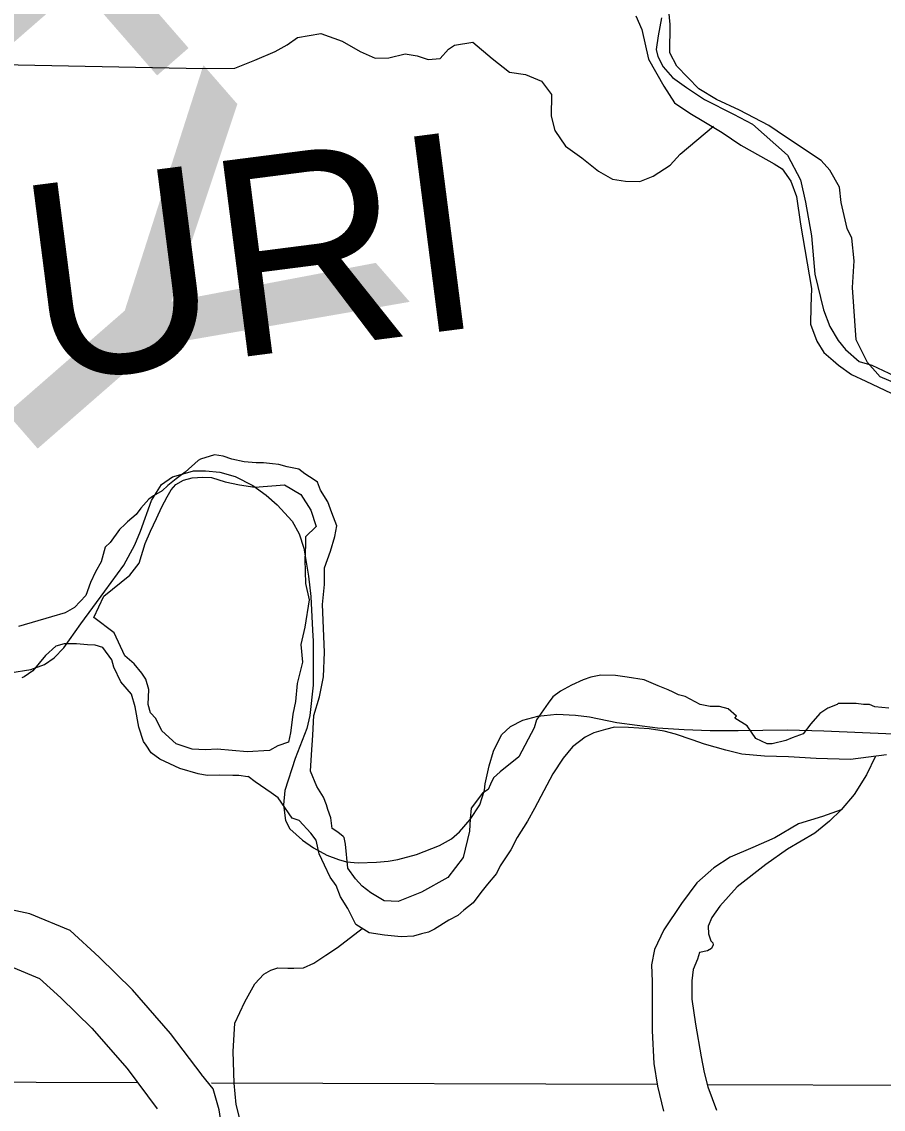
# Model space of a CAD drawing. Extents: x 8749 to 11879, y 13275 to 15339.
# Drawn here: x 9809.8 to 9856, y 14299.7 to 14358 of the extents above; entities that cross this region are included whole.
import ezdxf

# ---------------------------------------------------------------- set-up
doc = ezdxf.new("R2010")
doc.units = 0
for name, color, linetype in [('Level 2', 7, 'Continuous'), ('Level 35', 7, 'Continuous'), ('Level 46', 7, 'Continuous'), ('Level 5', 7, 'Continuous'), ('Level 9', 7, 'Continuous'), ('R_Draft', 7, 'Continuous')]:
    doc.layers.add(name, color=color, linetype=linetype)

msp = doc.modelspace()

# ---------------------------------------------------------------- linework, layer by layer
at = {"layer": 'Level 2'}
for points in [[(9844.157, 14358.206), (9843.97, 14357.254), (9843.86, 14356.52), (9843.954, 14356.146), (9844.235, 14355.584), (9844.75, 14355.007), (9845.499, 14354.476), (9846.451, 14353.837), (9848.012, 14353.041), (9849.042, 14352.51), (9850.915, 14350.856), (9851.602, 14349.53), (9851.883, 14348.329), (9852.195, 14346.519), (9852.382, 14344.475), (9852.835, 14342.555), (9853.179, 14341.666), (9853.631, 14340.917), (9854.021, 14340.433), (9854.755, 14339.778), (9855.426, 14339.591), (9858.472, 14338.157)], [(9844.157, 14358.206), (9843.97, 14357.254), (9843.86, 14356.52), (9843.954, 14356.146), (9844.235, 14355.584), (9844.75, 14355.007), (9845.499, 14354.476), (9846.451, 14353.837), (9848.012, 14353.041), (9849.042, 14352.51), (9850.915, 14350.856), (9851.602, 14349.53), (9851.883, 14348.329), (9852.195, 14346.519), (9852.382, 14344.475), (9852.835, 14342.555), (9853.179, 14341.666), (9853.631, 14340.917), (9854.021, 14340.433), (9854.755, 14339.778), (9855.426, 14339.591), (9858.472, 14338.157)], [(9809.19, 14323.079), (9810.332, 14323.261), (9811.058, 14323.533), (9811.584, 14323.896), (9812.091, 14324.422), (9813.009, 14325.706), (9814.301, 14327.473), (9815.321, 14328.856), (9815.899, 14329.956), (9816.204, 14330.691), (9816.793, 14332.322), (9817.337, 14333.183), (9817.926, 14333.591), (9818.492, 14333.766), (9819.054, 14333.911), (9819.688, 14333.911), (9820.468, 14333.839), (9821.284, 14333.621), (9822.227, 14333.131), (9822.952, 14332.623), (9823.532, 14332.097), (9824.348, 14331.226), (9824.711, 14330.537), (9824.965, 14329.775), (9825.219, 14328.269), (9825.346, 14327.18), (9825.436, 14325.383), (9825.472, 14324.777), (9825.472, 14322.426), (9825.291, 14320.793), (9825.128, 14320.103), (9824.5, 14318.498), (9823.956, 14316.774), (9823.877, 14316.003), (9823.986, 14315.168), (9824.221, 14314.714), (9824.892, 14314.116), (9825.491, 14313.698), (9826.198, 14313.299), (9826.832, 14313.081), (9827.249, 14312.954), (9827.884, 14312.9), (9828.863, 14312.936), (9829.498, 14312.991), (9830.012, 14313.07)], [(9809.19, 14323.079), (9810.332, 14323.261), (9811.058, 14323.533), (9811.584, 14323.896), (9812.091, 14324.422), (9813.009, 14325.706), (9814.301, 14327.473), (9815.321, 14328.856), (9815.899, 14329.956), (9816.204, 14330.691), (9816.793, 14332.322), (9817.337, 14333.183), (9817.926, 14333.591), (9818.492, 14333.766), (9819.054, 14333.911), (9819.688, 14333.911), (9820.468, 14333.839), (9821.284, 14333.621), (9822.227, 14333.131), (9822.952, 14332.623), (9823.532, 14332.097), (9824.348, 14331.226), (9824.711, 14330.537), (9824.965, 14329.775), (9825.219, 14328.269), (9825.346, 14327.18), (9825.436, 14325.383), (9825.472, 14324.777), (9825.472, 14322.426), (9825.291, 14320.793), (9825.128, 14320.103), (9824.5, 14318.498), (9823.956, 14316.774), (9823.877, 14316.003), (9823.986, 14315.168), (9824.221, 14314.714), (9824.892, 14314.116), (9825.491, 14313.698), (9826.198, 14313.299), (9826.832, 14313.081), (9827.249, 14312.954), (9827.884, 14312.9), (9828.863, 14312.936), (9829.498, 14312.991), (9830.012, 14313.07)], [(9830.012, 14313.07), (9831.003, 14313.335), (9832.248, 14313.834), (9832.888, 14314.188), (9833.313, 14314.559), (9833.886, 14315.222), (9834.401, 14316.009), (9834.665, 14316.801), (9834.695, 14317.142), (9834.901, 14318.107), (9835.137, 14318.888), (9835.572, 14319.759), (9836.061, 14320.212), (9836.714, 14320.539), (9837.512, 14320.757), (9838.545, 14320.865), (9839.543, 14320.811), (9840.286, 14320.72), (9841.755, 14320.43), (9843.931, 14320.14), (9845.363, 14320.049), (9846.759, 14319.995), (9848.269, 14319.996), (9850.911, 14320.031), (9852.851, 14319.976), (9856.605, 14319.813)], [(9830.012, 14313.07), (9831.003, 14313.335), (9832.248, 14313.834), (9832.888, 14314.188), (9833.313, 14314.559), (9833.886, 14315.222), (9834.401, 14316.009), (9834.665, 14316.801), (9834.695, 14317.142), (9834.901, 14318.107), (9835.137, 14318.888), (9835.572, 14319.759), (9836.061, 14320.212), (9836.714, 14320.539), (9837.512, 14320.757), (9838.545, 14320.865), (9839.543, 14320.811), (9840.286, 14320.72), (9841.755, 14320.43), (9843.931, 14320.14), (9845.363, 14320.049), (9846.759, 14319.995), (9848.269, 14319.996), (9850.911, 14320.031), (9852.851, 14319.976), (9856.605, 14319.813)]]:
    msp.add_lwpolyline(points, dxfattribs=at)
at = {"layer": 'Level 35'}
for points in [[(9846.163, 14354.41), (9844.979, 14355.619), (9844.599, 14356.328), (9844.624, 14357.848), (9844.472, 14359.368), (9844.093, 14360.458), (9843.89, 14361.775), (9843.941, 14362.206), (9844.194, 14362.409), (9844.599, 14362.941), (9844.903, 14363.574), (9844.877, 14364.739), (9845.181, 14365.297), (9845.738, 14365.955), (9846.194, 14366.285), (9846.953, 14367.121), (9847.333, 14367.729), (9847.358, 14368.388)], [(9846.163, 14354.41), (9844.979, 14355.619), (9844.599, 14356.328), (9844.624, 14357.848), (9844.472, 14359.368), (9844.093, 14360.458), (9843.89, 14361.775), (9843.941, 14362.206), (9844.194, 14362.409), (9844.599, 14362.941), (9844.903, 14363.574), (9844.877, 14364.739), (9845.181, 14365.297), (9845.738, 14365.955), (9846.194, 14366.285), (9846.953, 14367.121), (9847.333, 14367.729), (9847.358, 14368.388)], [(9842.768, 14358.325), (9843.092, 14357.587), (9843.448, 14355.99), (9844.285, 14354.543), (9844.85, 14353.663), (9845.666, 14353.097), (9846.42, 14352.657), (9847.403, 14352.069), (9848.405, 14351.376), (9849.907, 14350.545), (9850.187, 14350.387), (9850.628, 14350.11), (9851.092, 14349.453), (9851.397, 14348.635), (9851.607, 14347.156), (9852.199, 14343.699), (9852.168, 14342.725), (9852.136, 14341.782)], [(9842.768, 14358.325), (9843.092, 14357.587), (9843.448, 14355.99), (9844.285, 14354.543), (9844.85, 14353.663), (9845.666, 14353.097), (9846.42, 14352.657), (9847.403, 14352.069), (9848.405, 14351.376), (9849.907, 14350.545), (9850.187, 14350.387), (9850.628, 14350.11), (9851.092, 14349.453), (9851.397, 14348.635), (9851.607, 14347.156), (9852.199, 14343.699), (9852.168, 14342.725), (9852.136, 14341.782)], [(9807.813, 14355.72), (9819.556, 14355.504), (9821.271, 14355.515), (9822.345, 14355.943), (9823.439, 14356.41), (9824.075, 14356.774), (9824.63, 14357.158), (9825.885, 14357.367)], [(9825.885, 14357.367), (9827.025, 14356.954), (9827.986, 14356.4), (9828.787, 14356.046), (9829.524, 14356.071), (9830.4, 14356.277), (9831.039, 14356.181), (9831.639, 14355.985), (9832.277, 14356.029), (9832.732, 14356.532), (9833.05, 14356.754), (9834.026, 14356.901), (9835.069, 14356.028), (9835.992, 14355.294), (9836.85, 14355.179), (9837.71, 14354.825), (9838.254, 14354.108), (9838.242, 14352.948), (9838.427, 14352.169), (9839.012, 14351.333), (9839.874, 14350.698), (9840.777, 14349.984), (9841.518, 14349.569), (9842.216, 14349.454), (9842.994, 14349.439), (9843.71, 14349.724), (9844.624, 14350.31), (9845.158, 14350.894), (9846.948, 14352.412)], [(9852.719, 14350.569), (9850.795, 14351.826), (9849.91, 14352.434), (9848.34, 14353.27), (9847.1, 14353.828), (9846.163, 14354.41)], [(9852.719, 14350.569), (9850.795, 14351.826), (9849.91, 14352.434), (9848.34, 14353.27), (9847.1, 14353.828), (9846.163, 14354.41)], [(9855.878, 14338.953), (9855.2, 14339.726), (9854.592, 14340.942), (9854.39, 14343.754), (9854.491, 14345.173), (9854.364, 14346.389), (9854.111, 14346.921), (9853.782, 14348.315), (9853.706, 14349.125), (9853.175, 14350.037), (9852.719, 14350.569)], [(9855.878, 14338.953), (9855.2, 14339.726), (9854.592, 14340.942), (9854.39, 14343.754), (9854.491, 14345.173), (9854.364, 14346.389), (9854.111, 14346.921), (9853.782, 14348.315), (9853.706, 14349.125), (9853.175, 14350.037), (9852.719, 14350.569)], [(9852.136, 14341.782), (9852.482, 14340.87), (9852.856, 14340.27), (9853.361, 14339.833), (9853.641, 14339.579), (9854.335, 14339.079), (9855.115, 14338.735), (9856.469, 14338.08), (9857.427, 14337.767), (9858.418, 14337.287), (9859.744, 14336.718), (9860.993, 14336.533), (9862.281, 14336.627), (9863.38, 14336.816), (9865.052, 14338.189), (9865.833, 14338.685), (9866.466, 14339.3), (9867.41, 14340.165), (9867.487, 14340.252)], [(9865.623, 14340.005), (9864.434, 14339.004), (9863.472, 14338.244), (9861.902, 14337.889), (9860.991, 14337.94), (9858.738, 14338.016), (9856.815, 14338.573), (9855.878, 14338.953)], [(9865.623, 14340.005), (9864.434, 14339.004), (9863.472, 14338.244), (9861.902, 14337.889), (9860.991, 14337.94), (9858.738, 14338.016), (9856.815, 14338.573), (9855.878, 14338.953)], [(9855.626, 14318.615), (9855.147, 14317.609), (9854.49, 14316.553), (9853.793, 14315.735), (9853.155, 14315.137), (9852.378, 14314.479), (9850.904, 14313.622), (9849.749, 14312.805), (9848.216, 14311.608), (9847.279, 14310.572), (9846.861, 14309.973), (9846.662, 14309.495), (9846.682, 14309.096), (9846.801, 14308.717), (9846.901, 14308.608), (9846.921, 14308.508), (9846.841, 14308.309), (9846.622, 14308.169), (9846.184, 14308.089), (9846.084, 14307.731), (9845.845, 14307.172), (9845.785, 14306.574), (9845.785, 14305.577), (9845.985, 14304.242), (9846.283, 14302.487), (9846.443, 14301.65), (9846.642, 14300.892)], [(9853.793, 14315.735), (9852.797, 14315.38), (9851.502, 14314.982), (9850.227, 14314.244), (9849.052, 14313.726), (9847.837, 14313.207), (9846.961, 14312.629), (9846.044, 14311.832), (9845.228, 14310.715), (9844.272, 14309.3), (9843.774, 14308.243), (9843.614, 14307.426), (9843.654, 14306.528), (9843.654, 14305.045), (9843.654, 14303.889), (9843.734, 14302.134), (9843.933, 14300.918), (9844.252, 14299.582)], [(9821.847, 14297.969), (9821.33, 14299.943), (9821.23, 14301.084), (9821.17, 14302.778), (9821.27, 14304.293), (9821.807, 14305.45), (9822.345, 14306.407), (9822.823, 14306.925), (9823.202, 14307.144), (9823.58, 14307.264), (9824.118, 14307.244), (9824.437, 14307.244), (9824.954, 14307.264), (9825.512, 14307.523), (9826.149, 14307.942), (9826.767, 14308.361), (9828.1, 14309.382)], [(9846.642, 14300.892), (9847.1, 14299.628)]]:
    msp.add_lwpolyline(points, dxfattribs=at)
at = {"layer": 'Level 46'}
for points in [[(9819.509, 14301.503), (9817.823, 14303.751), (9815.771, 14306.09), (9813.995, 14307.83), (9812.426, 14309.273), (9810.263, 14310.157), (9806.933, 14310.876), (9805.138, 14311.306), (9803.055, 14311.429), (9800.582, 14311.291), (9799.888, 14311.483), (9799.1, 14311.862), (9797.684, 14312.554), (9796.919, 14313.32), (9795.746, 14314.715), (9793.23, 14317.196), (9790.962, 14319.028), (9789.015, 14320.003), (9785.522, 14321.029), (9784.676, 14318.15)], [(9784.676, 14318.15), (9787.912, 14317.2), (9789.329, 14316.491), (9791.229, 14314.955), (9793.54, 14312.677), (9794.706, 14311.291), (9795.916, 14310.08), (9797.791, 14309.162), (9798.831, 14308.662), (9800.258, 14308.268), (9803.05, 14308.424), (9804.697, 14308.327), (9806.267, 14307.951), (9809.372, 14307.28), (9810.792, 14306.7), (9811.929, 14305.654), (9813.591, 14304.026), (9815.492, 14301.859), (9817.109, 14299.703)], [(9843.053, 14283.043), (9838.965, 14284.819), (9834.76, 14286.795), (9832.529, 14287.417), (9831.396, 14287.491), (9829.824, 14287.381), (9828.544, 14287.344), (9827.483, 14287.344), (9826.752, 14287.491), (9825.07, 14288.369), (9822.949, 14290.236), (9822.035, 14292.103), (9821.121, 14295.031), (9820.426, 14299.643), (9820.097, 14300.778), (9819.475, 14301.546)]]:
    msp.add_lwpolyline(points, dxfattribs=at)
at = {"layer": 'Level 5'}
for points in [[(9816.062, 14301.099), (9788.795, 14301.193)], [(9843.919, 14301.003), (9820.008, 14301.085)], [(9869.251, 14300.915), (9846.615, 14300.993)]]:
    msp.add_lwpolyline(points, dxfattribs=at)
at = {"layer": 'Level 9'}
for points in [[(9842.768, 14358.325), (9843.092, 14357.587), (9843.448, 14355.99), (9844.285, 14354.543), (9844.85, 14353.663), (9845.666, 14353.097), (9846.42, 14352.657), (9847.403, 14352.069), (9848.405, 14351.376), (9849.907, 14350.545), (9850.187, 14350.387), (9850.628, 14350.11), (9851.092, 14349.453), (9851.397, 14348.635), (9851.607, 14347.156), (9852.199, 14343.699), (9852.168, 14342.725), (9852.136, 14341.782)], [(9852.136, 14341.782), (9852.482, 14340.87), (9852.856, 14340.27), (9853.361, 14339.833), (9853.641, 14339.579), (9854.335, 14339.079), (9855.115, 14338.735), (9856.469, 14338.08), (9857.427, 14337.767), (9858.418, 14337.287), (9859.744, 14336.718), (9860.993, 14336.533), (9862.281, 14336.627), (9863.38, 14336.816), (9865.052, 14338.189), (9865.833, 14338.685), (9866.466, 14339.3), (9867.41, 14340.165), (9867.487, 14340.252)], [(9822.409, 14334.348), (9821.761, 14334.398), (9821.112, 14334.547), (9820.633, 14334.707), (9820.18, 14334.774), (9819.417, 14334.547), (9819.292, 14334.472), (9818.605, 14333.852), (9818.12, 14333.499), (9817.671, 14333.125), (9817.364, 14332.842), (9816.905, 14332.573), (9816.649, 14332.401), (9816.23, 14331.91), (9815.975, 14331.577), (9815.518, 14331.192), (9815.381, 14331.058), (9815.077, 14330.779), (9814.574, 14330.075), (9814.304, 14329.83), (9814.097, 14329.047), (9813.795, 14328.505), (9813.522, 14327.922), (9813.282, 14327.235), (9812.659, 14326.586), (9812.168, 14326.303), (9811.437, 14326.087), (9809.667, 14325.571)], [(9822.409, 14334.348), (9821.761, 14334.398), (9821.112, 14334.547), (9820.633, 14334.707), (9820.18, 14334.774), (9819.417, 14334.547), (9819.292, 14334.472), (9818.605, 14333.852), (9818.12, 14333.499), (9817.671, 14333.125), (9817.364, 14332.842), (9816.905, 14332.573), (9816.649, 14332.401), (9816.23, 14331.91), (9815.975, 14331.577), (9815.518, 14331.192), (9815.381, 14331.058), (9815.077, 14330.779), (9814.574, 14330.075), (9814.304, 14329.83), (9814.097, 14329.047), (9813.795, 14328.505), (9813.522, 14327.922), (9813.282, 14327.235), (9812.659, 14326.586), (9812.168, 14326.303), (9811.437, 14326.087), (9809.667, 14325.571)], [(9856.345, 14321.194), (9855.591, 14321.257), (9855.308, 14321.382), (9854.988, 14321.393), (9854.586, 14321.445), (9853.631, 14321.444), (9853.581, 14321.384), (9853.078, 14321.195), (9852.639, 14320.912), (9852.168, 14320.346), (9851.757, 14319.816), (9851.163, 14319.592), (9850.817, 14319.466), (9850.095, 14319.278), (9849.812, 14319.278), (9849.215, 14319.561), (9848.744, 14320.252), (9848.085, 14320.661), (9848.179, 14320.755), (9847.721, 14321.159), (9847.268, 14321.289), (9846.766, 14321.289), (9846.232, 14321.384), (9845.424, 14321.814), (9845.073, 14321.901), (9844.787, 14322.044), (9844.504, 14322.169), (9843.971, 14322.389), (9843.217, 14322.704), (9842.306, 14322.858), (9841.678, 14322.952), (9840.893, 14322.955), (9840.361, 14322.849), (9839.95, 14322.704), (9839.327, 14322.416), (9838.735, 14322.102), (9838.328, 14321.8), (9838.079, 14321.455), (9837.449, 14320.572), (9837.331, 14320.129), (9836.497, 14318.59), (9835.491, 14317.769), (9835.145, 14317.455), (9834.988, 14317.109), (9834.863, 14316.826), (9834.548, 14316.637), (9833.952, 14315.82), (9833.889, 14315.255), (9833.858, 14314.594), (9833.52, 14313.177), (9832.695, 14312.111), (9831.282, 14311.326), (9830.026, 14310.823), (9829.272, 14310.854), (9828.558, 14311.293), (9828.104, 14311.64), (9827.746, 14312.042), (9827.325, 14312.614), (9827.199, 14313.903), (9827.136, 14314.249), (9827.074, 14314.312), (9826.783, 14314.545), (9826.479, 14314.738), (9826.412, 14315.309), (9826.257, 14315.757), (9826.191, 14316.015), (9826.022, 14316.412), (9825.66, 14316.983), (9825.332, 14317.814), (9825.372, 14318.696), (9825.449, 14319.738), (9825.504, 14320.8), (9825.817, 14321.792), (9826.015, 14322.874), (9826.085, 14324.197), (9825.974, 14326.758), (9826.084, 14327.832), (9826.084, 14328.713), (9826.398, 14329.604), (9826.634, 14330.405), (9826.742, 14330.972), (9826.467, 14331.667), (9826.249, 14332.251), (9825.865, 14332.891), (9825.696, 14333.308), (9825.519, 14333.439), (9825.016, 14333.753), (9824.702, 14334.005), (9824.074, 14334.13), (9823.635, 14334.256), (9823.285, 14334.299), (9822.808, 14334.348), (9822.409, 14334.348)], [(9856.345, 14321.194), (9855.591, 14321.257), (9855.308, 14321.382), (9854.988, 14321.393), (9854.586, 14321.445), (9853.631, 14321.444), (9853.581, 14321.384), (9853.078, 14321.195), (9852.639, 14320.912), (9852.168, 14320.346), (9851.757, 14319.816), (9851.163, 14319.592), (9850.817, 14319.466), (9850.095, 14319.278), (9849.812, 14319.278), (9849.215, 14319.561), (9848.744, 14320.252), (9848.085, 14320.661), (9848.179, 14320.755), (9847.721, 14321.159), (9847.268, 14321.289), (9846.766, 14321.289), (9846.232, 14321.384), (9845.424, 14321.814), (9845.073, 14321.901), (9844.787, 14322.044), (9844.504, 14322.169), (9843.971, 14322.389), (9843.217, 14322.704), (9842.306, 14322.858), (9841.678, 14322.952), (9840.893, 14322.955), (9840.361, 14322.849), (9839.95, 14322.704), (9839.327, 14322.416), (9838.735, 14322.102), (9838.328, 14321.8), (9838.079, 14321.455), (9837.449, 14320.572), (9837.331, 14320.129), (9836.497, 14318.59), (9835.491, 14317.769), (9835.145, 14317.455), (9834.988, 14317.109), (9834.863, 14316.826), (9834.548, 14316.637), (9833.952, 14315.82), (9833.889, 14315.255), (9833.858, 14314.594), (9833.52, 14313.177), (9832.695, 14312.111), (9831.282, 14311.326), (9830.026, 14310.823), (9829.272, 14310.854), (9828.558, 14311.293), (9828.104, 14311.64), (9827.746, 14312.042), (9827.325, 14312.614), (9827.199, 14313.903), (9827.136, 14314.249), (9827.074, 14314.312), (9826.783, 14314.545), (9826.479, 14314.738), (9826.412, 14315.309), (9826.257, 14315.757), (9826.191, 14316.015), (9826.022, 14316.412), (9825.66, 14316.983), (9825.332, 14317.814), (9825.372, 14318.696), (9825.449, 14319.738), (9825.504, 14320.8), (9825.817, 14321.792), (9826.015, 14322.874), (9826.085, 14324.197), (9825.974, 14326.758), (9826.084, 14327.832), (9826.084, 14328.713), (9826.398, 14329.604), (9826.634, 14330.405), (9826.742, 14330.972), (9826.467, 14331.667), (9826.249, 14332.251), (9825.865, 14332.891), (9825.696, 14333.308), (9825.519, 14333.439), (9825.016, 14333.753), (9824.702, 14334.005), (9824.074, 14334.13), (9823.635, 14334.256), (9823.285, 14334.299), (9822.808, 14334.348), (9822.409, 14334.348)], [(9825.028, 14325.538), (9824.803, 14324.614), (9824.903, 14323.666), (9824.604, 14322.518), (9824.529, 14321.545), (9824.379, 14320.871), (9824.304, 14320.272), (9824.254, 14319.873), (9824.145, 14319.362), (9823.581, 14319.174), (9823.132, 14318.924), (9821.935, 14318.849), (9820.314, 14318.999), (9819.69, 14318.951), (9818.971, 14318.995), (9818.12, 14319.274), (9817.347, 14319.972), (9817.031, 14320.642), (9816.748, 14320.946), (9816.61, 14321.38), (9816.649, 14322.194), (9816.489, 14322.754), (9816.282, 14323.069), (9815.875, 14323.566), (9815.371, 14324), (9814.791, 14325.226), (9813.696, 14326.052), (9814.244, 14327.2), (9815.639, 14328.32), (9816.137, 14328.969), (9816.459, 14330.022), (9816.743, 14330.689), (9817.067, 14331.356), (9817.352, 14331.983), (9817.639, 14332.53), (9817.85, 14332.895), (9818.103, 14333.181), (9818.517, 14333.411), (9818.973, 14333.541), (9819.55, 14333.574), (9820.009, 14333.565), (9820.753, 14333.321), (9821.511, 14333.175), (9822.334, 14333.05), (9823.93, 14333.175), (9824.803, 14332.651), (9825.352, 14331.802), (9825.626, 14330.929), (9825.052, 14330.379), (9825.052, 14329.93), (9825.028, 14329.157), (9825.052, 14327.884), (9825.252, 14327.01), (9825.028, 14325.538)], [(9825.028, 14325.538), (9824.803, 14324.614), (9824.903, 14323.666), (9824.604, 14322.518), (9824.529, 14321.545), (9824.379, 14320.871), (9824.304, 14320.272), (9824.254, 14319.873), (9824.145, 14319.362), (9823.581, 14319.174), (9823.132, 14318.924), (9821.935, 14318.849), (9820.314, 14318.999), (9819.69, 14318.951), (9818.971, 14318.995), (9818.12, 14319.274), (9817.347, 14319.972), (9817.031, 14320.642), (9816.748, 14320.946), (9816.61, 14321.38), (9816.649, 14322.194), (9816.489, 14322.754), (9816.282, 14323.069), (9815.875, 14323.566), (9815.371, 14324), (9814.791, 14325.226), (9813.696, 14326.052), (9814.244, 14327.2), (9815.639, 14328.32), (9816.137, 14328.969), (9816.459, 14330.022), (9816.743, 14330.689), (9817.067, 14331.356), (9817.352, 14331.983), (9817.639, 14332.53), (9817.85, 14332.895), (9818.103, 14333.181), (9818.517, 14333.411), (9818.973, 14333.541), (9819.55, 14333.574), (9820.009, 14333.565), (9820.753, 14333.321), (9821.511, 14333.175), (9822.334, 14333.05), (9823.93, 14333.175), (9824.803, 14332.651), (9825.352, 14331.802), (9825.626, 14330.929), (9825.052, 14330.379), (9825.052, 14329.93), (9825.028, 14329.157), (9825.052, 14327.884), (9825.252, 14327.01), (9825.028, 14325.538)], [(9856.216, 14318.696), (9854.291, 14318.432), (9852.448, 14318.489), (9850.97, 14318.576), (9849.672, 14318.626), (9848.453, 14318.719), (9847.61, 14318.94), (9846.466, 14319.254), (9845.802, 14319.499), (9844.898, 14319.799), (9844.296, 14319.965), (9843.495, 14320.087), (9842.376, 14320.162), (9841.638, 14320.165), (9841.142, 14320.054), (9840.527, 14319.86), (9840.054, 14319.629), (9839.387, 14319.114), (9838.882, 14318.502), (9838.323, 14317.669), (9837.845, 14316.757), (9837.347, 14315.805), (9836.963, 14315.136), (9836.405, 14314.263), (9836.063, 14313.585), (9835.503, 14312.732), (9835.299, 14312.328), (9834.814, 14311.761), (9834.47, 14311.306), (9834.046, 14310.75), (9833.548, 14310.36), (9833.225, 14310.077), (9832.752, 14309.82), (9831.973, 14309.345), (9831.661, 14309.173), (9831.28, 14309.087), (9830.844, 14308.957), (9830.183, 14308.937), (9829.291, 14309.023), (9828.471, 14309.144), (9827.765, 14309.597), (9827.325, 14310.446), (9826.932, 14311.074), (9826.701, 14311.681), (9826.384, 14312.124), (9826.069, 14312.771), (9825.798, 14313.374), (9825.633, 14314.112), (9825.345, 14314.486), (9824.718, 14315.16), (9824.341, 14315.286), (9823.587, 14316.386), (9823.213, 14316.656), (9822.353, 14317.246), (9821.986, 14317.518), (9821.96, 14317.505), (9821.475, 14317.586), (9821.152, 14317.586), (9820.429, 14317.591), (9819.788, 14317.582), (9819.293, 14317.667), (9818.323, 14317.95), (9817.243, 14318.461), (9816.787, 14318.799), (9816.504, 14319.204), (9816.374, 14319.398), (9816.125, 14320.172), (9815.925, 14321.27), (9815.726, 14321.944), (9815.156, 14322.607), (9814.778, 14323.391), (9814.678, 14323.791), (9814.18, 14324.44), (9813.781, 14324.564), (9813.357, 14324.589), (9812.783, 14324.639), (9812.11, 14324.639), (9811.661, 14324.515), (9811.112, 14324.015), (9810.439, 14323.192), (9809.965, 14322.867), (9809.837, 14322.822)], [(9856.216, 14318.696), (9854.291, 14318.432), (9852.448, 14318.489), (9850.97, 14318.576), (9849.672, 14318.626), (9848.453, 14318.719), (9847.61, 14318.94), (9846.466, 14319.254), (9845.802, 14319.499), (9844.898, 14319.799), (9844.296, 14319.965), (9843.495, 14320.087), (9842.376, 14320.162), (9841.638, 14320.165), (9841.142, 14320.054), (9840.527, 14319.86), (9840.054, 14319.629), (9839.387, 14319.114), (9838.882, 14318.502), (9838.323, 14317.669), (9837.845, 14316.757), (9837.347, 14315.805), (9836.963, 14315.136), (9836.405, 14314.263), (9836.063, 14313.585), (9835.503, 14312.732), (9835.299, 14312.328), (9834.814, 14311.761), (9834.47, 14311.306), (9834.046, 14310.75), (9833.548, 14310.36), (9833.225, 14310.077), (9832.752, 14309.82), (9831.973, 14309.345), (9831.661, 14309.173), (9831.28, 14309.087), (9830.844, 14308.957), (9830.183, 14308.937), (9829.291, 14309.023), (9828.471, 14309.144), (9827.765, 14309.597), (9827.325, 14310.446), (9826.932, 14311.074), (9826.701, 14311.681), (9826.384, 14312.124), (9826.069, 14312.771), (9825.798, 14313.374), (9825.633, 14314.112), (9825.345, 14314.486), (9824.718, 14315.16), (9824.341, 14315.286), (9823.587, 14316.386), (9823.213, 14316.656), (9822.353, 14317.246), (9821.986, 14317.518), (9821.96, 14317.505), (9821.475, 14317.586), (9821.152, 14317.586), (9820.429, 14317.591), (9819.788, 14317.582), (9819.293, 14317.667), (9818.323, 14317.95), (9817.243, 14318.461), (9816.787, 14318.799), (9816.504, 14319.204), (9816.374, 14319.398), (9816.125, 14320.172), (9815.925, 14321.27), (9815.726, 14321.944), (9815.156, 14322.607), (9814.778, 14323.391), (9814.678, 14323.791), (9814.18, 14324.44), (9813.781, 14324.564), (9813.357, 14324.589), (9812.783, 14324.639), (9812.11, 14324.639), (9811.661, 14324.515), (9811.112, 14324.015), (9810.439, 14323.192), (9809.965, 14322.867), (9809.837, 14322.822)]]:
    msp.add_lwpolyline(points, dxfattribs=at)

# ---------------------------------------------------------------- texts
msp.add_text('MISSOURI', height=10.56, rotation=7.31313, dxfattribs=at).set_placement((9765.569, 14332.821))
at = {"layer": 'R_Draft'}
msp.add_text('COUNTY', height=20.2145, rotation=311.0766, dxfattribs=at).set_placement((9740.808, 14415.288))

doc.saveas('drawing.dxf')
